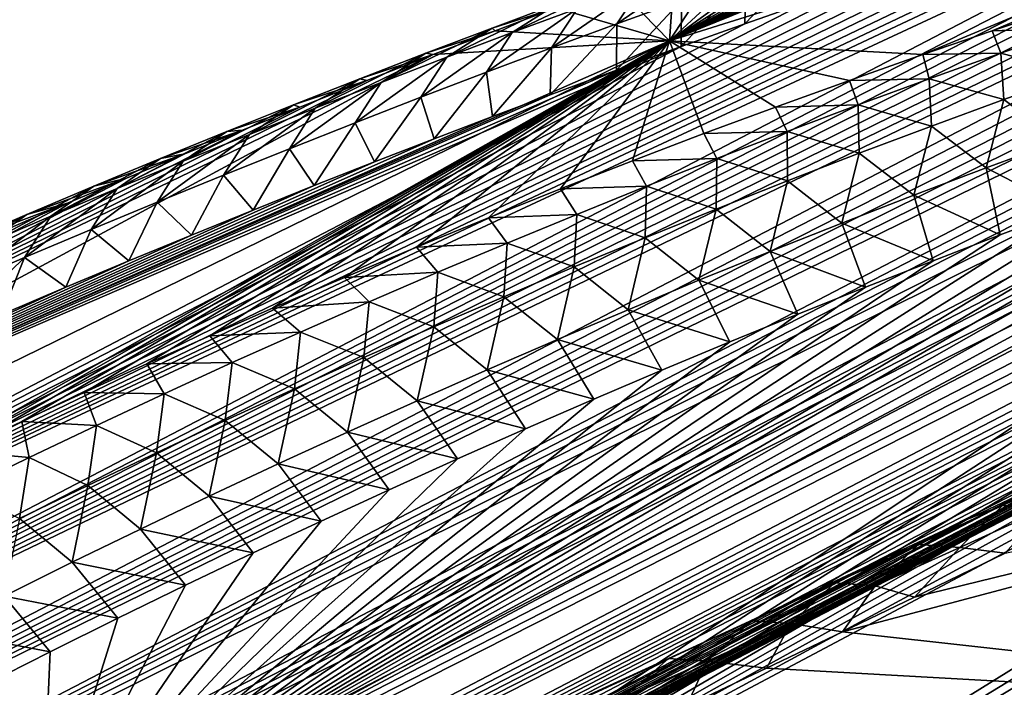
# Model space of a CAD drawing. Header units: metres. Extents: x -80 to 80, y -455 to 95.
# Tile 497 of 656: x -64.88 to -58.6, y -8.68 to -4.42. Entities that reach past the tile are written whole.
import ezdxf

# ---------------------------------------------------------------- set-up
doc = ezdxf.new("R2010")
doc.units = ezdxf.units.M
doc.layers.add('solid_501010_K', color=7, linetype='CONTINUOUS')

msp = doc.modelspace()

# ---------------------------------------------------------------- linework, layer by layer
at = {"layer": 'solid_501010_K'}
for points in [[(-72.788658, -13.488906, 62.288467), (-51.271744, -2.246238, 42.376659), (-51.091549, -2.250919, 41.968937)], [(-72.788658, -13.488906, 62.288467), (-72.254395, -12.689838, 62.947994), (-51.271744, -2.246238, 42.376659)], [(-72.788658, -13.488906, 62.288467), (-51.091549, -2.250919, 41.968937), (-50.938202, -2.262589, 41.593704)], [(-72.254395, -12.689838, 62.947994), (-51.481564, -2.24958, 42.819214), (-51.271744, -2.246238, 42.376659)], [(-72.254395, -12.689838, 62.947994), (-51.725082, -2.262668, 43.300018), (-51.481564, -2.24958, 42.819214)], [(-62.556534, -13.489044, 72.8489), (-41.985863, -2.246197, 51.975693), (-42.434925, -2.249781, 52.171856)], [(-62.556534, -13.489044, 72.8489), (-41.572533, -2.250707, 51.808113), (-41.985863, -2.246197, 51.975693)], [(-62.556534, -13.489044, 72.8489), (-42.434925, -2.249781, 52.171856), (-42.923153, -2.263052, 52.400364)], [(-62.556534, -13.489044, 72.8489), (-61.856815, -14.207832, 73.402916), (-41.572533, -2.250707, 51.808113)], [(-61.856815, -14.207832, 73.402916), (-41.192455, -2.262185, 51.666283), (-41.572533, -2.250707, 51.808113)], [(-55.612007, -2.47731, 51.291233), (-60.732265, -4.550218, 60.844025), (-53.406597, -2.255639, 53.74612)], [(-59.114235, -4.637321, 62.402584), (-53.406597, -2.255639, 53.74612), (-60.732265, -4.550218, 60.844025)], [(-59.114235, -4.637321, 62.402584), (-58.672382, -4.485878, 62.021938), (-53.406597, -2.255639, 53.74612)], [(-58.672382, -4.485878, 62.021938), (-58.233475, -4.339345, 61.647247), (-53.406597, -2.255639, 53.74612)], [(-72.788658, -13.488906, 62.288467), (-50.938202, -2.262589, 41.593704), (-50.809193, -2.280315, 41.24892)], [(-72.788658, -13.488906, 62.288467), (-50.809193, -2.280315, 41.24892), (-50.701794, -2.302988, 40.932449)], [(-72.788658, -13.488906, 62.288467), (-50.701794, -2.302988, 40.932449), (-50.541828, -2.359798, 40.374771)], [(-72.254395, -12.689838, 62.947994), (-51.907864, -2.277505, 43.643208), (-51.725082, -2.262668, 43.300018)], [(-72.254395, -12.689838, 62.947994), (-52.108059, -2.297637, 44.005383), (-51.907864, -2.277505, 43.643208)], [(-72.254395, -12.689838, 62.947994), (-52.327328, -2.323832, 44.387897), (-52.108059, -2.297637, 44.005383)], [(-72.254395, -12.689838, 62.947994), (-71.717712, -11.809458, 63.546799), (-52.327328, -2.323832, 44.387897)], [(-71.717712, -11.809458, 63.546799), (-52.566769, -2.356551, 44.79163), (-52.327328, -2.323832, 44.387897)], [(-63.198925, -12.689925, 72.294037), (-43.45348, -2.287481, 52.664658), (-44.028866, -2.324558, 52.968231)], [(-63.198925, -12.689925, 72.294037), (-62.556534, -13.489044, 72.8489), (-43.45348, -2.287481, 52.664658)], [(-62.556534, -13.489044, 72.8489), (-42.923153, -2.263052, 52.400364), (-43.45348, -2.287481, 52.664658)], [(-61.856815, -14.207832, 73.402916), (-40.843452, -2.279692, 51.547741), (-41.192455, -2.262185, 51.666283)], [(-61.856815, -14.207832, 73.402916), (-40.523201, -2.302262, 51.449947), (-40.843452, -2.279692, 51.547741)], [(-61.856815, -14.207832, 73.402916), (-39.959076, -2.358835, 51.306583), (-40.523201, -2.302262, 51.449947)], [(-73.320244, -14.207638, 61.571693), (-50.541828, -2.359798, 40.374771), (-50.441467, -2.427922, 39.902969)], [(-73.320244, -14.207638, 61.571693), (-72.788658, -13.488906, 62.288467), (-50.541828, -2.359798, 40.374771)], [(-71.717712, -11.809458, 63.546799), (-52.827896, -2.396497, 45.217758), (-52.566769, -2.356551, 44.79163)], [(-63.198925, -12.689925, 72.294037), (-44.028866, -2.324558, 52.968231), (-44.43959, -2.357377, 53.194801)], [(-63.198925, -12.689925, 72.294037), (-44.43959, -2.357377, 53.194801), (-44.87331, -2.397403, 53.442272)], [(-61.856815, -14.207832, 73.402916), (-39.48307, -2.42689, 51.220482), (-39.959076, -2.358835, 51.306583)], [(-73.320244, -14.207638, 61.571693), (-50.441467, -2.427922, 39.902969), (-50.386848, -2.503701, 39.500362)], [(-71.717712, -11.809458, 63.546799), (-53.112427, -2.444476, 45.667686), (-52.827896, -2.396497, 45.217758)], [(-71.717712, -11.809458, 63.546799), (-53.421631, -2.501079, 46.142357), (-53.112427, -2.444476, 45.667686)], [(-63.198925, -12.689925, 72.294037), (-44.87331, -2.397403, 53.442272), (-45.331451, -2.445428, 53.712288)], [(-63.198925, -12.689925, 72.294037), (-45.331451, -2.445428, 53.712288), (-45.814999, -2.50205, 54.0061)], [(-61.856815, -14.207832, 73.402916), (-61.102448, -14.846929, 73.955666), (-39.48307, -2.42689, 51.220482)], [(-61.102448, -14.846929, 73.955666), (-39.077335, -2.502664, 51.177929), (-39.48307, -2.42689, 51.220482)], [(-73.320244, -14.207638, 61.571693), (-50.386848, -2.503701, 39.500362), (-50.367981, -2.585057, 39.153156)], [(-71.717712, -11.809458, 63.546799), (-53.757942, -2.567535, 46.643753), (-53.421631, -2.501079, 46.142357)], [(-63.198925, -12.689925, 72.294037), (-45.814999, -2.50205, 54.0061), (-46.326004, -2.568498, 54.326069)], [(-61.102448, -14.846929, 73.955666), (-38.729176, -2.583993, 51.169731), (-39.077335, -2.502664, 51.177929)], [(-55.612007, -2.47731, 51.291233), (-55.86034, -2.541519, 51.621651), (-60.732265, -4.550218, 60.844025)], [(-71.717712, -11.809458, 63.546799), (-54.122391, -2.644323, 47.172581), (-53.757942, -2.567535, 46.643753)], [(-63.780525, -11.809499, 71.738686), (-46.326004, -2.568498, 54.326069), (-46.8652, -2.645247, 54.673195)], [(-63.780525, -11.809499, 71.738686), (-63.198925, -12.689925, 72.294037), (-46.326004, -2.568498, 54.326069)], [(-55.86034, -2.541519, 51.621651), (-56.173096, -2.624582, 52.031967), (-60.732265, -4.550218, 60.844025)], [(-73.848869, -14.846715, 60.80032), (-50.367981, -2.585057, 39.153156), (-50.37772, -2.670601, 38.851151)], [(-73.848869, -14.846715, 60.80032), (-73.320244, -14.207638, 61.571693), (-50.367981, -2.585057, 39.153156)], [(-61.102448, -14.846929, 73.955666), (-38.426712, -2.669578, 51.188686), (-38.729176, -2.583993, 51.169731)], [(-56.173096, -2.624582, 52.031967), (-56.496895, -2.713078, 52.450985), (-60.732265, -4.550218, 60.844025)], [(-73.848869, -14.846715, 60.80032), (-50.37772, -2.670601, 38.851151), (-50.411026, -2.7598, 38.585491)], [(-71.717712, -11.809458, 63.546799), (-71.178802, -10.846523, 64.080597), (-54.122391, -2.644323, 47.172581)], [(-71.178802, -10.846523, 64.080597), (-54.41658, -2.70998, 47.589161), (-54.122391, -2.644323, 47.172581)], [(-63.780525, -11.809499, 71.738686), (-46.8652, -2.645247, 54.673195), (-47.290131, -2.710849, 54.953678)], [(-61.102448, -14.846929, 73.955666), (-60.295376, -15.406535, 74.506691), (-38.426712, -2.669578, 51.188686)], [(-60.295376, -15.406535, 74.506691), (-38.161972, -2.758654, 51.230053), (-38.426712, -2.669578, 51.188686)], [(-73.848869, -14.846715, 60.80032), (-50.411026, -2.7598, 38.585491), (-50.46447, -2.852373, 38.349815)], [(-71.178802, -10.846523, 64.080597), (-54.727993, -2.782128, 48.022247), (-54.41658, -2.70998, 47.589161)], [(-63.780525, -11.809499, 71.738686), (-47.290131, -2.710849, 54.953678), (-47.732037, -2.782923, 55.250805)], [(-56.496895, -2.713078, 52.450985), (-56.831608, -2.807137, 52.878468), (-60.732265, -4.550218, 60.844025)], [(-60.295376, -15.406535, 74.506691), (-37.927631, -2.851346, 51.290871), (-38.161972, -2.758654, 51.230053)], [(-71.178802, -10.846523, 64.080597), (-55.05933, -2.862352, 48.473927), (-54.727993, -2.782128, 48.022247)], [(-63.780525, -11.809499, 71.738686), (-47.732037, -2.782923, 55.250805), (-48.193047, -2.863034, 55.56715)], [(-56.831608, -2.807137, 52.878468), (-57.177242, -2.906912, 53.313896), (-60.732265, -4.550218, 60.844025)], [(-73.848869, -14.846715, 60.80032), (-50.46447, -2.852373, 38.349815), (-50.536266, -2.948812, 38.138531)], [(-71.178802, -10.846523, 64.080597), (-55.411007, -2.950875, 48.944485), (-55.05933, -2.862352, 48.473927)], [(-63.780525, -11.809499, 71.738686), (-48.193047, -2.863034, 55.56715), (-48.673378, -2.951387, 55.903069)], [(-60.295376, -15.406535, 74.506691), (-37.718143, -2.947813, 51.369133), (-37.927631, -2.851346, 51.290871)], [(-73.848869, -14.846715, 60.80032), (-50.536266, -2.948812, 38.138531), (-50.625694, -3.049859, 37.947224)], [(-71.178802, -10.846523, 64.080597), (-55.70689, -3.027579, 49.334408), (-55.411007, -2.950875, 48.944485)], [(-63.780525, -11.809499, 71.738686), (-48.673378, -2.951387, 55.903069), (-49.071476, -3.027924, 56.185825)], [(-57.177242, -2.906912, 53.313896), (-57.533855, -3.012572, 53.756969), (-60.732265, -4.550218, 60.844025)], [(-60.295376, -15.406535, 74.506691), (-37.529579, -3.048785, 51.464355), (-37.718143, -2.947813, 51.369133)], [(-57.533855, -3.012572, 53.756969), (-57.901546, -3.124338, 54.208138), (-60.732265, -4.550218, 60.844025)], [(-74.374161, -15.406373, 59.976231), (-50.625694, -3.049859, 37.947224), (-50.733067, -3.156534, 37.772659)], [(-74.374161, -15.406373, 59.976231), (-73.848869, -14.846715, 60.80032), (-50.625694, -3.049859, 37.947224)], [(-71.178802, -10.846523, 64.080597), (-56.017792, -3.110763, 49.737976), (-55.70689, -3.027579, 49.334408)], [(-63.780525, -11.809499, 71.738686), (-49.071476, -3.027924, 56.185825), (-49.483711, -3.110932, 56.483162)], [(-60.295376, -15.406535, 74.506691), (-37.358257, -3.155543, 51.577198), (-37.529579, -3.048785, 51.464355)], [(-71.178802, -10.846523, 64.080597), (-56.34473, -3.200952, 50.156109), (-56.017792, -3.110763, 49.737976)], [(-63.780525, -11.809499, 71.738686), (-49.483711, -3.110932, 56.483162), (-49.91111, -3.20095, 56.796124)], [(-57.901546, -3.124338, 54.208138), (-58.279991, -3.242278, 54.666759), (-60.732265, -4.550218, 60.844025)], [(-74.374161, -15.406373, 59.976231), (-50.733067, -3.156534, 37.772659), (-50.860023, -3.270407, 37.612526)], [(-71.178802, -10.846523, 64.080597), (-56.686596, -3.297395, 50.587978), (-56.34473, -3.200952, 50.156109)], [(-64.29705, -10.846544, 71.183174), (-49.91111, -3.20095, 56.796124), (-50.352768, -3.297216, 57.123592)], [(-64.29705, -10.846544, 71.183174), (-63.780525, -11.809499, 71.738686), (-49.91111, -3.20095, 56.796124)], [(-60.295376, -15.406535, 74.506691), (-59.436855, -15.88633, 75.055412), (-37.358257, -3.155543, 51.577198)], [(-59.436855, -15.88633, 75.055412), (-37.201843, -3.269385, 51.708977), (-37.358257, -3.155543, 51.577198)], [(-58.279991, -3.242278, 54.666759), (-58.668823, -3.366432, 55.13205), (-60.732265, -4.550218, 60.844025)], [(-74.374161, -15.406373, 59.976231), (-50.860023, -3.270407, 37.612526), (-51.00914, -3.393392, 37.464939)], [(-71.178802, -10.846523, 64.080597), (-70.637787, -9.799658, 64.54422), (-56.686596, -3.297395, 50.587978)], [(-70.637787, -9.799658, 64.54422), (-57.044495, -3.401097, 51.033974), (-56.686596, -3.297395, 50.587978)], [(-64.29705, -10.846544, 71.183174), (-50.352768, -3.297216, 57.123592), (-50.809074, -3.400733, 57.46664)], [(-59.436855, -15.88633, 75.055412), (-37.059025, -3.392315, 51.862545), (-37.201843, -3.269385, 51.708977)], [(-58.668823, -3.366432, 55.13205), (-59.068199, -3.497014, 55.604065), (-60.732265, -4.550218, 60.844025)], [(-59.436855, -15.88633, 75.055412), (-36.928921, -3.526658, 52.04166), (-37.059025, -3.392315, 51.862545)], [(-74.374161, -15.406373, 59.976231), (-51.00914, -3.393392, 37.464939), (-51.183914, -3.527557, 37.329597)], [(-70.637787, -9.799658, 64.54422), (-57.3559, -3.493886, 51.416805), (-57.044495, -3.401097, 51.033974)], [(-64.29705, -10.846544, 71.183174), (-50.809074, -3.400733, 57.46664), (-51.200905, -3.493356, 57.765293)], [(-70.637787, -9.799658, 64.54422), (-57.679806, -3.592427, 51.81073), (-57.3559, -3.493886, 51.416805)], [(-64.29705, -10.846544, 71.183174), (-51.200905, -3.493356, 57.765293), (-51.604172, -3.591707, 58.076046)], [(-59.068199, -3.497014, 55.604065), (-59.478218, -3.634245, 56.083023), (-60.732265, -4.550218, 60.844025)], [(-74.374161, -15.406373, 59.976231), (-51.183914, -3.527557, 37.329597), (-51.389866, -3.676013, 37.206589)], [(-59.436855, -15.88633, 75.055412), (-36.812321, -3.674937, 52.251049), (-36.928921, -3.526658, 52.04166)], [(-70.637787, -9.799658, 64.54422), (-58.015648, -3.69646, 52.215168), (-57.679806, -3.592427, 51.81073)], [(-64.29705, -10.846544, 71.183174), (-51.604172, -3.591707, 58.076046), (-52.018307, -3.695534, 58.398376)], [(-59.478218, -3.634245, 56.083023), (-59.898098, -3.778033, 56.567863), (-60.732265, -4.550218, 60.844025)], [(-74.895554, -15.886241, 59.100731), (-51.389866, -3.676013, 37.206589), (-51.633183, -3.841835, 37.097424)], [(-74.895554, -15.886241, 59.100731), (-74.374161, -15.406373, 59.976231), (-51.389866, -3.676013, 37.206589)], [(-70.637787, -9.799658, 64.54422), (-58.362568, -3.80615, 52.628536), (-58.015648, -3.69646, 52.215168)], [(-64.29705, -10.846544, 71.183174), (-52.018307, -3.695534, 58.398376), (-52.441765, -3.805021, 58.731518)], [(-59.436855, -15.88633, 75.055412), (-36.710827, -3.84071, 52.497551), (-36.812321, -3.674937, 52.251049)], [(-70.637787, -9.799658, 64.54422), (-58.719688, -3.921675, 53.049267), (-58.362568, -3.80615, 52.628536)], [(-64.29705, -10.846544, 71.183174), (-52.441765, -3.805021, 58.731518), (-52.873009, -3.920365, 59.074696)], [(-59.898098, -3.778033, 56.567863), (-60.327141, -3.928286, 57.05759), (-60.732265, -4.550218, 60.844025)], [(-74.895554, -15.886241, 59.100731), (-51.633183, -3.841835, 37.097424), (-51.9226, -4.029248, 37.004944)], [(-59.436855, -15.88633, 75.055412), (-58.527695, -16.285311, 75.601021), (-36.710827, -3.84071, 52.497551)], [(-70.637787, -9.799658, 64.54422), (-59.087292, -4.04314, 53.477753), (-58.719688, -3.921675, 53.049267)], [(-64.29705, -10.846544, 71.183174), (-52.873009, -3.920365, 59.074696), (-53.312443, -4.041667, 59.428192)], [(-60.327141, -3.928286, 57.05759), (-60.696869, -4.060417, 57.47522), (-60.732265, -4.550218, 60.844025)], [(-59.831738, -4.004077, 54.799797), (-59.854218, -4.303582, 54.359001), (-60.25108, -4.442437, 54.808228)], [(-59.831738, -4.004077, 54.799797), (-60.25108, -4.442437, 54.808228), (-60.242317, -4.146572, 55.259735)], [(-74.895554, -15.886241, 59.100731), (-51.9226, -4.029248, 37.004944), (-52.269024, -4.243261, 36.933708)], [(-70.637787, -9.799658, 64.54422), (-59.465878, -4.170465, 53.914921), (-59.087292, -4.04314, 53.477753)], [(-64.29705, -10.846544, 71.183174), (-53.312443, -4.041667, 59.428192), (-53.760967, -4.168834, 59.792427)], [(-60.696869, -4.060417, 57.47522), (-61.073399, -4.197469, 57.896603), (-60.732265, -4.550218, 60.844025)], [(-61.068203, -4.44189, 56.172256), (-60.903946, -4.19156, 56.559975), (-60.490032, -4.043936, 56.107468)], [(-60.654507, -4.292527, 55.717201), (-61.068203, -4.44189, 56.172256), (-60.490032, -4.043936, 56.107468)], [(-70.637787, -9.799658, 64.54422), (-59.854218, -4.303582, 54.359001), (-59.465878, -4.170465, 53.914921)], [(-64.29705, -10.846544, 71.183174), (-53.760967, -4.168834, 59.792427), (-54.216816, -4.30182, 60.166283)], [(-61.024242, -4.159198, 57.337414), (-61.319153, -4.34258, 57.010128), (-61.73558, -4.496956, 57.45797)], [(-61.024242, -4.159198, 57.337414), (-61.73558, -4.496956, 57.45797), (-61.443558, -4.312368, 57.787174)], [(-61.483318, -4.594622, 56.624947), (-61.319153, -4.34258, 57.010128), (-60.903946, -4.19156, 56.559975)], [(-61.068203, -4.44189, 56.172256), (-61.483318, -4.594622, 56.624947), (-60.903946, -4.19156, 56.559975)], [(-61.073399, -4.197469, 57.896603), (-61.45615, -4.339331, 58.321075), (-60.732265, -4.550218, 60.844025)], [(-60.242317, -4.146572, 55.259735), (-60.25108, -4.442437, 54.808228), (-60.656033, -4.587019, 55.262062)], [(-60.242317, -4.146572, 55.259735), (-60.656033, -4.587019, 55.262062), (-60.654507, -4.292527, 55.717201)], [(-75.412239, -16.285275, 58.174713), (-52.269024, -4.243261, 36.933708), (-52.686398, -4.490101, 36.890156)], [(-75.412239, -16.285275, 58.174713), (-74.895554, -15.886241, 59.100731), (-52.269024, -4.243261, 36.933708)], [(-70.637787, -9.799658, 64.54422), (-60.25108, -4.442437, 54.808228), (-59.854218, -4.303582, 54.359001)], [(-64.29705, -10.846544, 71.183174), (-54.216816, -4.30182, 60.166283), (-54.678226, -4.44059, 60.548615)], [(-61.443558, -4.312368, 57.787174), (-61.73558, -4.496956, 57.45797), (-62.153145, -4.65465, 57.903549)], [(-61.443558, -4.312368, 57.787174), (-62.153145, -4.65465, 57.903549), (-61.863949, -4.468955, 58.234631)], [(-61.443558, -4.312368, 57.787174), (-61.863949, -4.468955, 58.234631), (-61.45615, -4.339331, 58.321075)], [(-60.654507, -4.292527, 55.717201), (-60.656033, -4.587019, 55.262062), (-61.07, -4.737402, 55.721912)], [(-60.654507, -4.292527, 55.717201), (-61.07, -4.737402, 55.721912), (-61.068203, -4.44189, 56.172256)], [(-61.89978, -4.750684, 57.075321), (-61.73558, -4.496956, 57.45797), (-61.319153, -4.34258, 57.010128)], [(-61.483318, -4.594622, 56.624947), (-61.89978, -4.750684, 57.075321), (-61.319153, -4.34258, 57.010128)], [(-61.863949, -4.468955, 58.234631), (-61.844543, -4.485875, 58.747967), (-61.45615, -4.339331, 58.321075)], [(-61.45615, -4.339331, 58.321075), (-61.844543, -4.485875, 58.747967), (-60.732265, -4.550218, 60.844025)], [(-58.160061, -4.468763, 62.057064), (-58.233475, -4.339345, 61.647247), (-58.672382, -4.485878, 62.021938)], [(-70.637787, -9.799658, 64.54422), (-60.656033, -4.587019, 55.262062), (-60.25108, -4.442437, 54.808228)], [(-64.74337, -9.799673, 70.627785), (-54.678226, -4.44059, 60.548615), (-55.144703, -4.585155, 60.939064)], [(-64.74337, -9.799673, 70.627785), (-64.29705, -10.846544, 71.183174), (-54.678226, -4.44059, 60.548615)], [(-61.068203, -4.44189, 56.172256), (-61.07, -4.737402, 55.721912), (-61.492306, -4.89361, 56.186821)], [(-61.068203, -4.44189, 56.172256), (-61.492306, -4.89361, 56.186821), (-61.483318, -4.594622, 56.624947)], [(-75.412239, -16.285275, 58.174713), (-52.686398, -4.490101, 36.890156), (-53.192955, -4.777679, 36.884304)], [(-61.863949, -4.468955, 58.234631), (-62.153145, -4.65465, 57.903549), (-62.571781, -4.815624, 58.34692)], [(-61.863949, -4.468955, 58.234631), (-62.571781, -4.815624, 58.34692), (-62.285339, -4.628917, 58.679832)], [(-62.317505, -4.910038, 57.523418), (-62.153145, -4.65465, 57.903549), (-61.73558, -4.496956, 57.45797)], [(-61.89978, -4.750684, 57.075321), (-62.317505, -4.910038, 57.523418), (-61.73558, -4.496956, 57.45797)], [(-61.863949, -4.468955, 58.234631), (-62.285339, -4.628917, 58.679832), (-61.844543, -4.485875, 58.747967)], [(-62.285339, -4.628917, 58.679832), (-62.238979, -4.637329, 59.177612), (-61.844543, -4.485875, 58.747967)], [(-61.844543, -4.485875, 58.747967), (-62.238979, -4.637329, 59.177612), (-60.732265, -4.550218, 60.844025)], [(-58.618378, -4.628717, 62.46418), (-58.672382, -4.485878, 62.021938), (-59.114235, -4.637321, 62.402584)], [(-58.618378, -4.628717, 62.46418), (-58.160061, -4.468763, 62.057064), (-58.672382, -4.485878, 62.021938)], [(-58.13348, -4.757926, 62.617737), (-58.160061, -4.468763, 62.057064), (-58.618378, -4.628717, 62.46418)], [(-60.732265, -4.550218, 60.844025), (-62.238979, -4.637329, 59.177612), (-67.873421, -7.678542, 67.763153)], [(-67.164352, -7.697468, 68.483696), (-60.732265, -4.550218, 60.844025), (-67.873421, -7.678542, 67.763153)], [(-67.164352, -7.697468, 68.483696), (-66.051353, -7.556009, 68.804916), (-60.732265, -4.550218, 60.844025)], [(-66.051353, -7.556009, 68.804916), (-65.656647, -7.360979, 68.419075), (-60.732265, -4.550218, 60.844025)], [(-65.656647, -7.360979, 68.419075), (-65.260803, -7.169137, 68.034859), (-60.732265, -4.550218, 60.844025)], [(-65.260803, -7.169137, 68.034859), (-64.863846, -6.980469, 67.652275), (-60.732265, -4.550218, 60.844025)], [(-64.863846, -6.980469, 67.652275), (-64.46579, -6.794958, 67.271324), (-60.732265, -4.550218, 60.844025)], [(-64.74337, -9.799673, 70.627785), (-55.144703, -4.585155, 60.939064), (-55.617687, -4.735581, 61.338505)], [(-64.46579, -6.794958, 67.271324), (-64.066238, -6.612398, 66.891609), (-60.732265, -4.550218, 60.844025)], [(-64.066238, -6.612398, 66.891609), (-63.665367, -6.432854, 66.51326), (-60.732265, -4.550218, 60.844025)], [(-63.665367, -6.432854, 66.51326), (-63.263733, -6.256566, 66.136848), (-60.732265, -4.550218, 60.844025)], [(-63.263733, -6.256566, 66.136848), (-62.804527, -6.05937, 65.709724), (-60.732265, -4.550218, 60.844025)], [(-62.804527, -6.05937, 65.709724), (-62.34565, -5.866916, 65.286377), (-60.732265, -4.550218, 60.844025)], [(-62.34565, -5.866916, 65.286377), (-61.886169, -5.678729, 64.865837), (-60.732265, -4.550218, 60.844025)], [(-61.886169, -5.678729, 64.865837), (-61.426693, -5.495022, 64.448677), (-60.732265, -4.550218, 60.844025)], [(-61.426693, -5.495022, 64.448677), (-60.968159, -5.316134, 64.035835), (-60.732265, -4.550218, 60.844025)], [(-60.968159, -5.316134, 64.035835), (-60.511452, -5.142349, 63.628181), (-60.732265, -4.550218, 60.844025)], [(-59.583782, -4.8026, 62.81081), (-59.114235, -4.637321, 62.402584), (-60.732265, -4.550218, 60.844025)], [(-60.055759, -4.973257, 63.224899), (-59.583782, -4.8026, 62.81081), (-60.732265, -4.550218, 60.844025)], [(-60.511452, -5.142349, 63.628181), (-60.055759, -4.973257, 63.224899), (-60.732265, -4.550218, 60.844025)], [(-70.637787, -9.799658, 64.54422), (-70.094681, -8.667337, 64.931633), (-60.656033, -4.587019, 55.262062)], [(-70.094681, -8.667337, 64.931633), (-61.07, -4.737402, 55.721912), (-60.656033, -4.587019, 55.262062)], [(-62.238979, -4.637329, 59.177612), (-68.571213, -7.697468, 67.031693), (-67.873421, -7.678542, 67.763153)], [(-62.238979, -4.637329, 59.177612), (-62.661697, -4.802557, 59.633896), (-68.571213, -7.697468, 67.031693)], [(-62.285339, -4.628917, 58.679832), (-62.571781, -4.815624, 58.34692), (-62.991425, -4.979848, 58.788109)], [(-62.285339, -4.628917, 58.679832), (-62.991425, -4.979848, 58.788109), (-62.707676, -4.792226, 59.122818)], [(-62.285339, -4.628917, 58.679832), (-62.707676, -4.792226, 59.122818), (-62.238979, -4.637329, 59.177612)], [(-62.707676, -4.792226, 59.122818), (-62.661697, -4.802557, 59.633896), (-62.238979, -4.637329, 59.177612)], [(-61.483318, -4.594622, 56.624947), (-61.860359, -5.032159, 56.588539), (-61.89978, -4.750684, 57.075321)], [(-61.483318, -4.594622, 56.624947), (-61.492306, -4.89361, 56.186821), (-61.860359, -5.032159, 56.588539)], [(-59.074505, -4.792021, 62.872311), (-59.114235, -4.637321, 62.402584), (-59.583782, -4.8026, 62.81081)], [(-59.074505, -4.792021, 62.872311), (-58.618378, -4.628717, 62.46418), (-59.114235, -4.637321, 62.402584)], [(-58.597931, -4.924424, 63.031311), (-58.618378, -4.628717, 62.46418), (-59.074505, -4.792021, 62.872311)], [(-58.597931, -4.924424, 63.031311), (-58.13348, -4.757926, 62.617737), (-58.618378, -4.628717, 62.46418)], [(-62.736412, -5.072647, 57.969288), (-62.571781, -4.815624, 58.34692), (-62.153145, -4.65465, 57.903549)], [(-62.317505, -4.910038, 57.523418), (-62.736412, -5.072647, 57.969288), (-62.153145, -4.65465, 57.903549)], [(-70.094681, -8.667337, 64.931633), (-61.492306, -4.89361, 56.186821), (-61.07, -4.737402, 55.721912)], [(-64.74337, -9.799673, 70.627785), (-55.617687, -4.735581, 61.338505), (-56.096085, -4.891864, 61.746208)], [(-61.89978, -4.750684, 57.075321), (-62.233646, -5.175039, 56.992714), (-62.317505, -4.910038, 57.523418)], [(-61.89978, -4.750684, 57.075321), (-61.860359, -5.032159, 56.588539), (-62.233646, -5.175039, 56.992714)], [(-58.247982, -5.189903, 63.22641), (-58.13348, -4.757926, 62.617737), (-58.597931, -4.924424, 63.031311)], [(-75.412239, -16.285275, 58.174713), (-53.192955, -4.777679, 36.884304), (-53.485554, -4.939123, 36.899254)], [(-62.661697, -4.802557, 59.633896), (-63.090355, -4.973162, 60.092434), (-68.571213, -7.697468, 67.031693)], [(-62.707676, -4.792226, 59.122818), (-62.991425, -4.979848, 58.788109), (-63.412018, -5.147298, 59.227154)], [(-62.707676, -4.792226, 59.122818), (-63.412018, -5.147298, 59.227154), (-63.130898, -4.958856, 59.563622)], [(-63.156437, -5.23848, 58.41296), (-62.991425, -4.979848, 58.788109), (-62.571781, -4.815624, 58.34692)], [(-62.736412, -5.072647, 57.969288), (-63.156437, -5.23848, 58.41296), (-62.571781, -4.815624, 58.34692)], [(-62.707676, -4.792226, 59.122818), (-63.130898, -4.958856, 59.563622), (-62.661697, -4.802557, 59.633896)], [(-63.130898, -4.958856, 59.563622), (-63.090355, -4.973162, 60.092434), (-62.661697, -4.802557, 59.633896)], [(-59.528481, -4.958644, 63.281399), (-59.583782, -4.8026, 62.81081), (-60.055759, -4.973257, 63.224899)], [(-59.528481, -4.958644, 63.281399), (-59.074505, -4.792021, 62.872311), (-59.583782, -4.8026, 62.81081)], [(-59.060165, -5.094292, 63.445969), (-59.074505, -4.792021, 62.872311), (-59.528481, -4.958644, 63.281399)], [(-59.060165, -5.094292, 63.445969), (-58.597931, -4.924424, 63.031311), (-59.074505, -4.792021, 62.872311)], [(-70.094681, -8.667337, 64.931633), (-61.860359, -5.032159, 56.588539), (-61.492306, -4.89361, 56.186821)], [(-64.74337, -9.799673, 70.627785), (-56.096085, -4.891864, 61.746208), (-56.509552, -5.030477, 62.101635)], [(-75.412239, -16.285275, 58.174713), (-53.485554, -4.939123, 36.899254), (-53.808136, -5.113852, 36.928886)], [(-63.130898, -4.958856, 59.563622), (-63.412018, -5.147298, 59.227154), (-63.833511, -5.317946, 59.664082)], [(-63.130898, -4.958856, 59.563622), (-63.833511, -5.317946, 59.664082), (-63.554955, -5.128778, 60.002277)], [(-63.130898, -4.958856, 59.563622), (-63.554955, -5.128778, 60.002277), (-63.090355, -4.973162, 60.092434)], [(-62.317505, -4.910038, 57.523418), (-62.612949, -5.322374, 57.400436), (-62.736412, -5.072647, 57.969288)], [(-62.317505, -4.910038, 57.523418), (-62.233646, -5.175039, 56.992714), (-62.612949, -5.322374, 57.400436)], [(-59.980339, -5.128561, 63.691387), (-59.528481, -4.958644, 63.281399), (-60.055759, -4.973257, 63.224899)], [(-59.520214, -5.267502, 63.861649), (-59.528481, -4.958644, 63.281399), (-59.980339, -5.128561, 63.691387)], [(-59.520214, -5.267502, 63.861649), (-59.060165, -5.094292, 63.445969), (-59.528481, -4.958644, 63.281399)], [(-58.711365, -5.361061, 63.640354), (-58.597931, -4.924424, 63.031311), (-59.060165, -5.094292, 63.445969)], [(-58.711365, -5.361061, 63.640354), (-58.247982, -5.189903, 63.22641), (-58.597931, -4.924424, 63.031311)], [(-63.090355, -4.973162, 60.092434), (-63.455425, -5.120872, 60.479801), (-68.571213, -7.697468, 67.031693)], [(-63.577518, -5.407512, 58.854465), (-63.412018, -5.147298, 59.227154), (-62.991425, -4.979848, 58.788109)], [(-63.156437, -5.23848, 58.41296), (-63.577518, -5.407512, 58.854465), (-62.991425, -4.979848, 58.788109)], [(-63.554955, -5.128778, 60.002277), (-63.455425, -5.120872, 60.479801), (-63.090355, -4.973162, 60.092434)], [(-59.980339, -5.128561, 63.691387), (-60.055759, -4.973257, 63.224899), (-60.511452, -5.142349, 63.628181)], [(-70.094681, -8.667337, 64.931633), (-62.233646, -5.175039, 56.992714), (-61.860359, -5.032159, 56.588539)], [(-64.74337, -9.799673, 70.627785), (-56.509552, -5.030477, 62.101635), (-56.925564, -5.173404, 62.462162)], [(-62.736412, -5.072647, 57.969288), (-62.997921, -5.474088, 57.811337), (-63.156437, -5.23848, 58.41296)], [(-62.736412, -5.072647, 57.969288), (-62.612949, -5.322374, 57.400436), (-62.997921, -5.474088, 57.811337)], [(-75.412239, -16.285275, 58.174713), (-53.808136, -5.113852, 36.928886), (-54.163403, -5.302892, 36.975513)], [(-63.455425, -5.120872, 60.479801), (-63.82373, -5.272115, 60.867722), (-68.571213, -7.697468, 67.031693)], [(-63.554955, -5.128778, 60.002277), (-63.833511, -5.317946, 59.664082), (-64.255852, -5.491769, 60.098927)], [(-63.554955, -5.128778, 60.002277), (-64.255852, -5.491769, 60.098927), (-63.979794, -5.301966, 60.438824)], [(-63.999599, -5.579717, 59.293827), (-63.833511, -5.317946, 59.664082), (-63.412018, -5.147298, 59.227154)], [(-63.577518, -5.407512, 58.854465), (-63.999599, -5.579717, 59.293827), (-63.412018, -5.147298, 59.227154)], [(-63.979794, -5.301966, 60.438824), (-63.82373, -5.272115, 60.867722), (-63.455425, -5.120872, 60.479801)], [(-63.554955, -5.128778, 60.002277), (-63.979794, -5.301966, 60.438824), (-63.455425, -5.120872, 60.479801)], [(-60.430111, -5.301743, 64.102219), (-60.511452, -5.142349, 63.628181), (-60.968159, -5.316134, 64.035835)], [(-60.430111, -5.301743, 64.102219), (-59.980339, -5.128561, 63.691387), (-60.511452, -5.142349, 63.628181)], [(-59.978115, -5.444026, 64.27829), (-59.980339, -5.128561, 63.691387), (-60.430111, -5.301743, 64.102219)], [(-59.978115, -5.444026, 64.27829), (-59.520214, -5.267502, 63.861649), (-59.980339, -5.128561, 63.691387)], [(-59.172554, -5.535515, 64.05542), (-59.060165, -5.094292, 63.445969), (-59.520214, -5.267502, 63.861649)], [(-59.172554, -5.535515, 64.05542), (-58.711365, -5.361061, 63.640354), (-59.060165, -5.094292, 63.445969)], [(-70.094681, -8.667337, 64.931633), (-62.612949, -5.322374, 57.400436), (-62.233646, -5.175039, 56.992714)], [(-64.74337, -9.799673, 70.627785), (-56.925564, -5.173404, 62.462162), (-57.345276, -5.320777, 62.82856)], [(-58.711365, -5.361061, 63.640354), (-58.193871, -5.628546, 63.577377), (-58.247982, -5.189903, 63.22641)], [(-63.82373, -5.272115, 60.867722), (-64.196159, -5.427291, 61.257011), (-68.571213, -7.697468, 67.031693)], [(-64.405365, -5.478395, 60.873291), (-64.196159, -5.427291, 61.257011), (-63.82373, -5.272115, 60.867722)], [(-63.979794, -5.301966, 60.438824), (-64.405365, -5.478395, 60.873291), (-63.82373, -5.272115, 60.867722)], [(-63.156437, -5.23848, 58.41296), (-63.387867, -5.630064, 58.224567), (-63.577518, -5.407512, 58.854465)], [(-63.156437, -5.23848, 58.41296), (-62.997921, -5.474088, 57.811337), (-63.387867, -5.630064, 58.224567)], [(-59.631584, -5.713237, 64.471542), (-59.520214, -5.267502, 63.861649), (-59.978115, -5.444026, 64.27829)], [(-59.631584, -5.713237, 64.471542), (-59.172554, -5.535515, 64.05542), (-59.520214, -5.267502, 63.861649)], [(-75.923111, -16.60177, 57.198681), (-54.163403, -5.302892, 36.975513), (-54.553822, -5.507129, 37.041267)], [(-75.923111, -16.60177, 57.198681), (-75.412239, -16.285275, 58.174713), (-54.163403, -5.302892, 36.975513)], [(-70.094681, -8.667337, 64.931633), (-62.997921, -5.474088, 57.811337), (-62.612949, -5.322374, 57.400436)], [(-64.74337, -9.799673, 70.627785), (-57.345276, -5.320777, 62.82856), (-57.76833, -5.47253, 63.200516)], [(-63.979794, -5.301966, 60.438824), (-64.255852, -5.491769, 60.098927), (-64.67897, -5.668739, 60.531712)], [(-63.979794, -5.301966, 60.438824), (-64.67897, -5.668739, 60.531712), (-64.405365, -5.478395, 60.873291)], [(-64.422623, -5.755069, 59.731083), (-64.255852, -5.491769, 60.098927), (-63.833511, -5.317946, 59.664082)], [(-63.999599, -5.579717, 59.293827), (-64.422623, -5.755069, 59.731083), (-63.833511, -5.317946, 59.664082)], [(-60.877831, -5.478165, 64.513855), (-60.968159, -5.316134, 64.035835), (-61.426693, -5.495022, 64.448677)], [(-60.877831, -5.478165, 64.513855), (-60.430111, -5.301743, 64.102219), (-60.968159, -5.316134, 64.035835)], [(-60.433895, -5.623837, 64.695831), (-60.430111, -5.301743, 64.102219), (-60.877831, -5.478165, 64.513855)], [(-60.433895, -5.623837, 64.695831), (-59.978115, -5.444026, 64.27829), (-60.430111, -5.301743, 64.102219)], [(-59.172554, -5.535515, 64.05542), (-58.621044, -5.788712, 63.958477), (-58.711365, -5.361061, 63.640354)], [(-58.711365, -5.361061, 63.640354), (-58.621044, -5.788712, 63.958477), (-58.193871, -5.628546, 63.577377)], [(-64.196159, -5.427291, 61.257011), (-64.572197, -5.586254, 61.64719), (-68.571213, -7.697468, 67.031693)], [(-64.831612, -5.658044, 61.305698), (-64.572197, -5.586254, 61.64719), (-64.196159, -5.427291, 61.257011)], [(-64.405365, -5.478395, 60.873291), (-64.831612, -5.658044, 61.305698), (-64.196159, -5.427291, 61.257011)], [(-63.577518, -5.407512, 58.854465), (-63.782097, -5.790182, 58.63929), (-63.999599, -5.579717, 59.293827)], [(-63.577518, -5.407512, 58.854465), (-63.387867, -5.630064, 58.224567), (-63.782097, -5.790182, 58.63929)], [(-60.088478, -5.894199, 64.888664), (-59.978115, -5.444026, 64.27829), (-60.433895, -5.623837, 64.695831)], [(-60.088478, -5.894199, 64.888664), (-59.631584, -5.713237, 64.471542), (-59.978115, -5.444026, 64.27829)], [(-75.923111, -16.60177, 57.198681), (-54.553822, -5.507129, 37.041267), (-54.982098, -5.727551, 37.128563)], [(-70.094681, -8.667337, 64.931633), (-63.387867, -5.630064, 58.224567), (-62.997921, -5.474088, 57.811337)], [(-64.405365, -5.478395, 60.873291), (-64.67897, -5.668739, 60.531712), (-65.102837, -5.848838, 60.962463)], [(-64.405365, -5.478395, 60.873291), (-65.102837, -5.848838, 60.962463), (-64.831612, -5.658044, 61.305698)], [(-64.846527, -5.933544, 60.166248), (-64.67897, -5.668739, 60.531712), (-64.255852, -5.491769, 60.098927)], [(-64.422623, -5.755069, 59.731083), (-64.846527, -5.933544, 60.166248), (-64.255852, -5.491769, 60.098927)], [(-64.74337, -9.799673, 70.627785), (-57.76833, -5.47253, 63.200516), (-58.193871, -5.628546, 63.577377)], [(-61.323509, -5.657808, 64.926231), (-61.426693, -5.495022, 64.448677), (-61.886169, -5.678729, 64.865837)], [(-61.323509, -5.657808, 64.926231), (-60.877831, -5.478165, 64.513855), (-61.426693, -5.495022, 64.448677)], [(-60.887573, -5.806914, 65.114235), (-60.877831, -5.478165, 64.513855), (-61.323509, -5.657808, 64.926231)], [(-60.887573, -5.806914, 65.114235), (-60.433895, -5.623837, 64.695831), (-60.877831, -5.478165, 64.513855)], [(-64.572197, -5.586254, 61.64719), (-64.951195, -5.748781, 62.037643), (-68.571213, -7.697468, 67.031693)], [(-65.258514, -5.840895, 61.736065), (-64.951195, -5.748781, 62.037643), (-64.572197, -5.586254, 61.64719)], [(-64.831612, -5.658044, 61.305698), (-65.258514, -5.840895, 61.736065), (-64.572197, -5.586254, 61.64719)], [(-63.999599, -5.579717, 59.293827), (-64.180229, -5.954403, 59.055054), (-64.422623, -5.755069, 59.731083)], [(-63.999599, -5.579717, 59.293827), (-63.782097, -5.790182, 58.63929), (-64.180229, -5.954403, 59.055054)], [(-59.631584, -5.713237, 64.471542), (-59.049397, -5.952989, 64.34346), (-59.172554, -5.535515, 64.05542)], [(-59.172554, -5.535515, 64.05542), (-59.049397, -5.952989, 64.34346), (-58.621044, -5.788712, 63.958477)], [(-70.094681, -8.667337, 64.931633), (-63.782097, -5.790182, 58.63929), (-63.387867, -5.630064, 58.224567)], [(-64.74337, -9.799673, 70.627785), (-58.193871, -5.628546, 63.577377), (-58.621044, -5.788712, 63.958477)], [(-60.543255, -6.078382, 65.306725), (-60.433895, -5.623837, 64.695831), (-60.887573, -5.806914, 65.114235)], [(-60.543255, -6.078382, 65.306725), (-60.088478, -5.894199, 64.888664), (-60.433895, -5.623837, 64.695831)], [(-64.831612, -5.658044, 61.305698), (-65.102837, -5.848838, 60.962463), (-65.527412, -6.032048, 61.391197)], [(-64.831612, -5.658044, 61.305698), (-65.527412, -6.032048, 61.391197), (-65.258514, -5.840895, 61.736065)], [(-65.271263, -6.115121, 60.599354), (-65.102837, -5.848838, 60.962463), (-64.67897, -5.668739, 60.531712)], [(-64.846527, -5.933544, 60.166248), (-65.271263, -6.115121, 60.599354), (-64.67897, -5.668739, 60.531712)], [(-61.767174, -5.840654, 65.339325), (-61.886169, -5.678729, 64.865837), (-62.34565, -5.866916, 65.286377)], [(-61.767174, -5.840654, 65.339325), (-61.323509, -5.657808, 64.926231), (-61.886169, -5.678729, 64.865837)], [(-61.339165, -5.993238, 65.533447), (-61.323509, -5.657808, 64.926231), (-61.767174, -5.840654, 65.339325)], [(-61.339165, -5.993238, 65.533447), (-60.887573, -5.806914, 65.114235), (-61.323509, -5.657808, 64.926231)], [(-60.088478, -5.894199, 64.888664), (-59.480145, -6.121628, 64.733238), (-59.631584, -5.713237, 64.471542)], [(-59.631584, -5.713237, 64.471542), (-59.480145, -6.121628, 64.733238), (-59.049397, -5.952989, 64.34346)], [(-75.923111, -16.60177, 57.198681), (-54.982098, -5.727551, 37.128563), (-55.45224, -5.965804, 37.240944)], [(-64.422623, -5.755069, 59.731083), (-64.583214, -6.12298, 59.473053), (-64.846527, -5.933544, 60.166248)], [(-64.422623, -5.755069, 59.731083), (-64.180229, -5.954403, 59.055054), (-64.583214, -6.12298, 59.473053)], [(-70.094681, -8.667337, 64.931633), (-64.180229, -5.954403, 59.055054), (-63.782097, -5.790182, 58.63929)], [(-64.74337, -9.799673, 70.627785), (-58.621044, -5.788712, 63.958477), (-59.049397, -5.952989, 64.34346)], [(-62.208832, -6.026685, 65.75309), (-61.767174, -5.840654, 65.339325), (-62.34565, -5.866916, 65.286377)], [(-61.788689, -6.182791, 65.953423), (-61.767174, -5.840654, 65.339325), (-62.208832, -6.026685, 65.75309)], [(-61.788689, -6.182791, 65.953423), (-61.339165, -5.993238, 65.533447), (-61.767174, -5.840654, 65.339325)], [(-60.995934, -6.265766, 65.725685), (-60.887573, -5.806914, 65.114235), (-61.339165, -5.993238, 65.533447)], [(-60.995934, -6.265766, 65.725685), (-60.543255, -6.078382, 65.306725), (-60.887573, -5.806914, 65.114235)], [(-62.208832, -6.026685, 65.75309), (-62.34565, -5.866916, 65.286377), (-62.804527, -6.05937, 65.709724)], [(-60.543255, -6.078382, 65.306725), (-59.912766, -6.294499, 65.127335), (-60.088478, -5.894199, 64.888664)], [(-60.088478, -5.894199, 64.888664), (-59.912766, -6.294499, 65.127335), (-59.480145, -6.121628, 64.733238)], [(-75.923111, -16.60177, 57.198681), (-55.45224, -5.965804, 37.240944), (-55.790585, -6.135184, 37.331295)], [(-70.094681, -8.667337, 64.931633), (-64.583214, -6.12298, 59.473053), (-64.180229, -5.954403, 59.055054)], [(-64.846527, -5.933544, 60.166248), (-64.99057, -6.295783, 59.892776), (-65.401581, -6.472624, 60.313431)], [(-64.846527, -5.933544, 60.166248), (-65.401581, -6.472624, 60.313431), (-65.271263, -6.115121, 60.599354)], [(-64.846527, -5.933544, 60.166248), (-64.583214, -6.12298, 59.473053), (-64.99057, -6.295783, 59.892776)], [(-64.74337, -9.799673, 70.627785), (-59.049397, -5.952989, 64.34346), (-59.480145, -6.121628, 64.733238)], [(-62.648506, -6.215884, 66.167488), (-62.208832, -6.026685, 65.75309), (-62.804527, -6.05937, 65.709724)], [(-62.23616, -6.375554, 66.374123), (-62.208832, -6.026685, 65.75309), (-62.648506, -6.215884, 66.167488)], [(-62.23616, -6.375554, 66.374123), (-61.788689, -6.182791, 65.953423), (-62.208832, -6.026685, 65.75309)], [(-61.446518, -6.456333, 66.1455), (-61.339165, -5.993238, 65.533447), (-61.788689, -6.182791, 65.953423)], [(-61.446518, -6.456333, 66.1455), (-60.995934, -6.265766, 65.725685), (-61.339165, -5.993238, 65.533447)], [(-62.648506, -6.215884, 66.167488), (-62.804527, -6.05937, 65.709724), (-63.263733, -6.256566, 66.136848)], [(-60.995934, -6.265766, 65.725685), (-60.346432, -6.471415, 65.52507), (-60.543255, -6.078382, 65.306725)], [(-60.543255, -6.078382, 65.306725), (-60.346432, -6.471415, 65.52507), (-59.912766, -6.294499, 65.127335)], [(-75.923111, -16.60177, 57.198681), (-55.790585, -6.135184, 37.331295), (-56.149902, -6.313377, 37.434898)], [(-70.094681, -8.667337, 64.931633), (-64.99057, -6.295783, 59.892776), (-64.583214, -6.12298, 59.473053)], [(-64.74337, -9.799673, 70.627785), (-59.480145, -6.121628, 64.733238), (-59.912766, -6.294499, 65.127335)], [(-63.086216, -6.408231, 66.582474), (-62.648506, -6.215884, 66.167488), (-63.263733, -6.256566, 66.136848)], [(-62.681595, -6.571507, 66.795509), (-62.648506, -6.215884, 66.167488), (-63.086216, -6.408231, 66.582474)], [(-62.681595, -6.571507, 66.795509), (-62.23616, -6.375554, 66.374123), (-62.648506, -6.215884, 66.167488)], [(-61.895031, -6.650065, 66.566116), (-61.788689, -6.182791, 65.953423), (-62.23616, -6.375554, 66.374123)], [(-61.895031, -6.650065, 66.566116), (-61.446518, -6.456333, 66.1455), (-61.788689, -6.182791, 65.953423)], [(-63.086216, -6.408231, 66.582474), (-63.263733, -6.256566, 66.136848), (-63.665367, -6.432854, 66.51326)], [(-61.446518, -6.456333, 66.1455), (-60.780334, -6.652189, 65.925758), (-60.995934, -6.265766, 65.725685)], [(-60.995934, -6.265766, 65.725685), (-60.780334, -6.652189, 65.925758), (-60.346432, -6.471415, 65.52507)], [(-76.426712, -16.833345, 56.172848), (-56.149902, -6.313377, 37.434898), (-56.531754, -6.501058, 37.55328)], [(-76.426712, -16.833345, 56.172848), (-75.923111, -16.60177, 57.198681), (-56.149902, -6.313377, 37.434898)], [(-64.74337, -9.799673, 70.627785), (-59.912766, -6.294499, 65.127335), (-60.346432, -6.471415, 65.52507)], [(-62.34148, -6.846942, 66.987503), (-62.23616, -6.375554, 66.374123), (-62.681595, -6.571507, 66.795509)], [(-62.34148, -6.846942, 66.987503), (-61.895031, -6.650065, 66.566116), (-62.23616, -6.375554, 66.374123)], [(-63.521965, -6.603713, 66.998024), (-63.665367, -6.432854, 66.51326), (-64.066238, -6.612398, 66.891609)], [(-63.521965, -6.603713, 66.998024), (-63.086216, -6.408231, 66.582474), (-63.665367, -6.432854, 66.51326)], [(-63.125, -6.770636, 67.217529), (-63.086216, -6.408231, 66.582474), (-63.521965, -6.603713, 66.998024)], [(-63.125, -6.770636, 67.217529), (-62.681595, -6.571507, 66.795509), (-63.086216, -6.408231, 66.582474)], [(-61.895031, -6.650065, 66.566116), (-61.214256, -6.836801, 66.329201), (-61.446518, -6.456333, 66.1455)], [(-61.446518, -6.456333, 66.1455), (-61.214256, -6.836801, 66.329201), (-60.780334, -6.652189, 65.925758)], [(-76.426712, -16.833345, 56.172848), (-56.531754, -6.501058, 37.55328), (-56.937183, -6.698624, 37.68742)], [(-64.74337, -9.799673, 70.627785), (-60.346432, -6.471415, 65.52507), (-60.780334, -6.652189, 65.925758)], [(-62.785881, -7.046949, 67.409599), (-62.681595, -6.571507, 66.795509), (-63.125, -6.770636, 67.217529)], [(-62.785881, -7.046949, 67.409599), (-62.34148, -6.846942, 66.987503), (-62.681595, -6.571507, 66.795509)], [(-64.74337, -9.799673, 70.627785), (-60.780334, -6.652189, 65.925758), (-61.214256, -6.836801, 66.329201)], [(-63.955761, -6.80232, 67.414101), (-64.066238, -6.612398, 66.891609), (-64.46579, -6.794958, 67.271324)], [(-63.955761, -6.80232, 67.414101), (-63.521965, -6.603713, 66.998024), (-64.066238, -6.612398, 66.891609)], [(-63.566383, -6.972929, 67.640167), (-63.521965, -6.603713, 66.998024), (-63.955761, -6.80232, 67.414101)], [(-63.566383, -6.972929, 67.640167), (-63.125, -6.770636, 67.217529), (-63.521965, -6.603713, 66.998024)], [(-62.34148, -6.846942, 66.987503), (-61.649235, -7.02554, 66.736244), (-61.895031, -6.650065, 66.566116)], [(-61.895031, -6.650065, 66.566116), (-61.649235, -7.02554, 66.736244), (-61.214256, -6.836801, 66.329201)], [(-76.426712, -16.833345, 56.172848), (-56.937183, -6.698624, 37.68742), (-57.367584, -6.906664, 37.838703)], [(-63.228226, -7.250075, 67.83239), (-63.125, -6.770636, 67.217529), (-63.566383, -6.972929, 67.640167)], [(-63.228226, -7.250075, 67.83239), (-62.785881, -7.046949, 67.409599), (-63.125, -6.770636, 67.217529)], [(-64.387611, -7.00404, 67.830696), (-64.46579, -6.794958, 67.271324), (-64.863846, -6.980469, 67.652275)], [(-64.74337, -9.799673, 70.627785), (-61.214256, -6.836801, 66.329201), (-61.649235, -7.02554, 66.736244)], [(-64.387611, -7.00404, 67.830696), (-63.955761, -6.80232, 67.414101), (-64.46579, -6.794958, 67.271324)], [(-64.005745, -7.178375, 68.063393), (-63.955761, -6.80232, 67.414101), (-64.387611, -7.00404, 67.830696)], [(-64.005745, -7.178375, 68.063393), (-63.566383, -6.972929, 67.640167), (-63.955761, -6.80232, 67.414101)], [(-62.785881, -7.046949, 67.409599), (-62.084679, -7.218219, 67.146332), (-62.34148, -6.846942, 66.987503)], [(-62.34148, -6.846942, 66.987503), (-62.084679, -7.218219, 67.146332), (-61.649235, -7.02554, 66.736244)], [(-76.426712, -16.833345, 56.172848), (-57.367584, -6.906664, 37.838703), (-57.824581, -7.125877, 38.008698)], [(-63.668522, -7.456308, 68.255844), (-63.566383, -6.972929, 67.640167), (-64.005745, -7.178375, 68.063393)], [(-63.668522, -7.456308, 68.255844), (-63.228226, -7.250075, 67.83239), (-63.566383, -6.972929, 67.640167)], [(-59.628201, -8.321501, 37.431648), (-54.362656, -6.924077, 34.24007), (-54.908104, -8.844125, 32.533009)], [(-59.628201, -8.321501, 37.431648), (-59.168144, -8.100297, 37.260811), (-54.362656, -6.924077, 34.24007)], [(-59.168144, -8.100297, 37.260811), (-58.590572, -7.820634, 37.058052), (-54.362656, -6.924077, 34.24007)], [(-64.817513, -7.208864, 68.247765), (-64.863846, -6.980469, 67.652275), (-65.260803, -7.169137, 68.034859)], [(-64.817513, -7.208864, 68.247765), (-64.387611, -7.00404, 67.830696), (-64.863846, -6.980469, 67.652275)], [(-64.443085, -7.386962, 68.487175), (-64.387611, -7.00404, 67.830696), (-64.817513, -7.208864, 68.247765)], [(-64.74337, -9.799673, 70.627785), (-61.649235, -7.02554, 66.736244), (-62.084679, -7.218219, 67.146332)], [(-64.443085, -7.386962, 68.487175), (-64.005745, -7.178375, 68.063393), (-64.387611, -7.00404, 67.830696)], [(-63.228226, -7.250075, 67.83239), (-62.519882, -7.414614, 67.558846), (-62.785881, -7.046949, 67.409599)], [(-62.785881, -7.046949, 67.409599), (-62.519882, -7.414614, 67.558846), (-62.084679, -7.218219, 67.146332)], [(-76.426712, -16.833345, 56.172848), (-57.824581, -7.125877, 38.008698), (-58.309296, -7.356717, 38.198582)], [(-65.245468, -7.416781, 68.665298), (-64.817513, -7.208864, 68.247765), (-65.260803, -7.169137, 68.034859)], [(-64.878418, -7.598681, 68.911491), (-64.817513, -7.208864, 68.247765), (-65.245468, -7.416781, 68.665298)], [(-64.878418, -7.598681, 68.911491), (-64.443085, -7.386962, 68.487175), (-64.817513, -7.208864, 68.247765)], [(-64.74337, -9.799673, 70.627785), (-62.084679, -7.218219, 67.146332), (-62.519882, -7.414614, 67.558846)], [(-64.106773, -7.665637, 68.679924), (-64.005745, -7.178375, 68.063393), (-64.443085, -7.386962, 68.487175)], [(-64.106773, -7.665637, 68.679924), (-63.668522, -7.456308, 68.255844), (-64.005745, -7.178375, 68.063393)], [(-63.668522, -7.456308, 68.255844), (-62.954132, -7.614505, 67.973137), (-63.228226, -7.250075, 67.83239)], [(-63.228226, -7.250075, 67.83239), (-62.954132, -7.614505, 67.973137), (-62.519882, -7.414614, 67.558846)], [(-58.605793, -7.515574, 37.814789), (-58.309296, -7.356717, 38.198582), (-58.06609, -7.264859, 37.601532)], [(-58.605793, -7.515574, 37.814789), (-58.06609, -7.264859, 37.601532), (-58.33572, -7.537166, 37.242504)], [(-76.426712, -16.833345, 56.172848), (-58.309296, -7.356717, 38.198582), (-58.824001, -7.600233, 38.410656)], [(-64.542969, -7.87805, 69.104614), (-64.443085, -7.386962, 68.487175), (-64.878418, -7.598681, 68.911491)], [(-64.542969, -7.87805, 69.104614), (-64.106773, -7.665637, 68.679924), (-64.443085, -7.386962, 68.487175)], [(-58.605793, -7.515574, 37.814789), (-58.824001, -7.600233, 38.410656), (-58.309296, -7.356717, 38.198582)], [(-64.74337, -9.799673, 70.627785), (-62.519882, -7.414614, 67.558846), (-62.954132, -7.614505, 67.973137)], [(-64.106773, -7.665637, 68.679924), (-63.387203, -7.817825, 68.388992), (-63.668522, -7.456308, 68.255844)], [(-63.668522, -7.456308, 68.255844), (-63.387203, -7.817825, 68.388992), (-62.954132, -7.614505, 67.973137)], [(-59.1427, -7.763469, 38.038067), (-58.824001, -7.600233, 38.410656), (-58.605793, -7.515574, 37.814789)], [(-59.1427, -7.763469, 38.038067), (-58.605793, -7.515574, 37.814789), (-58.879601, -7.783869, 37.459)], [(-58.605793, -7.515574, 37.814789), (-58.33572, -7.537166, 37.242504), (-58.879601, -7.783869, 37.459)], [(-58.879601, -7.783869, 37.459), (-58.33572, -7.537166, 37.242504), (-58.590572, -7.820634, 37.058052)], [(-76.92115, -16.976919, 55.097244), (-58.824001, -7.600233, 38.410656), (-59.369553, -7.856744, 38.645866)], [(-76.92115, -16.976919, 55.097244), (-76.426712, -16.833345, 56.172848), (-58.824001, -7.600233, 38.410656)], [(-64.977127, -8.093537, 69.529869), (-64.542969, -7.87805, 69.104614), (-64.878418, -7.598681, 68.911491)], [(-59.1427, -7.763469, 38.038067), (-59.369553, -7.856744, 38.645866), (-58.824001, -7.600233, 38.410656)], [(-64.74337, -9.799673, 70.627785), (-62.954132, -7.614505, 67.973137), (-63.387203, -7.817825, 68.388992)], [(-64.542969, -7.87805, 69.104614), (-63.819656, -8.024759, 68.806877), (-64.106773, -7.665637, 68.679924)], [(-64.106773, -7.665637, 68.679924), (-63.819656, -8.024759, 68.806877), (-63.387203, -7.817825, 68.388992)], [(-59.676861, -8.008826, 38.270531), (-59.369553, -7.856744, 38.645866), (-59.1427, -7.763469, 38.038067)], [(-59.676861, -8.008826, 38.270531), (-59.1427, -7.763469, 38.038067), (-59.420033, -8.02773, 37.685059)], [(-59.1427, -7.763469, 38.038067), (-58.879601, -7.783869, 37.459), (-59.420033, -8.02773, 37.685059)], [(-59.420033, -8.02773, 37.685059), (-58.879601, -7.783869, 37.459), (-59.168144, -8.100297, 37.260811)], [(-58.879601, -7.783869, 37.459), (-58.590572, -7.820634, 37.058052), (-59.168144, -8.100297, 37.260811)], [(-64.74337, -9.799673, 70.627785), (-63.387203, -7.817825, 68.388992), (-63.819656, -8.024759, 68.806877)], [(-76.92115, -16.976919, 55.097244), (-59.369553, -7.856744, 38.645866), (-59.801117, -8.058722, 38.839756)], [(-64.977127, -8.093537, 69.529869), (-64.251511, -8.235319, 69.226799), (-64.542969, -7.87805, 69.104614)], [(-64.542969, -7.87805, 69.104614), (-64.251511, -8.235319, 69.226799), (-63.819656, -8.024759, 68.806877)], [(-59.676861, -8.008826, 38.270531), (-59.801117, -8.058722, 38.839756), (-59.369553, -7.856744, 38.645866)], [(-64.74337, -9.799673, 70.627785), (-63.819656, -8.024759, 68.806877), (-64.251511, -8.235319, 69.226799)], [(-60.208328, -8.251905, 38.511417), (-59.801117, -8.058722, 38.839756), (-59.676861, -8.008826, 38.270531)], [(-60.208328, -8.251905, 38.511417), (-59.676861, -8.008826, 38.270531), (-59.957165, -8.269065, 37.919872)], [(-59.676861, -8.008826, 38.270531), (-59.420033, -8.02773, 37.685059), (-59.957165, -8.269065, 37.919872)], [(-59.957165, -8.269065, 37.919872), (-59.420033, -8.02773, 37.685059), (-59.628201, -8.321501, 37.431648)], [(-59.420033, -8.02773, 37.685059), (-59.168144, -8.100297, 37.260811), (-59.628201, -8.321501, 37.431648)], [(-76.92115, -16.976919, 55.097244), (-59.801117, -8.058722, 38.839756), (-60.251266, -8.268538, 39.047962)], [(-64.977127, -8.093537, 69.529869), (-65.409225, -8.312088, 69.955681), (-64.682777, -8.44951, 69.64875)], [(-64.977127, -8.093537, 69.529869), (-64.682777, -8.44951, 69.64875), (-64.251511, -8.235319, 69.226799)], [(-60.208328, -8.251905, 38.511417), (-60.251266, -8.268538, 39.047962), (-59.801117, -8.058722, 38.839756)], [(-76.92115, -16.976919, 55.097244), (-60.251266, -8.268538, 39.047962), (-60.722382, -8.487428, 39.27322)], [(-64.74337, -9.799673, 70.627785), (-64.251511, -8.235319, 69.226799), (-64.682777, -8.44951, 69.64875)], [(-60.737144, -8.492917, 38.760151), (-60.251266, -8.268538, 39.047962), (-60.208328, -8.251905, 38.511417)], [(-60.737144, -8.492917, 38.760151), (-60.208328, -8.251905, 38.511417), (-60.491119, -8.508142, 38.162762)], [(-60.737144, -8.492917, 38.760151), (-60.722382, -8.487428, 39.27322), (-60.251266, -8.268538, 39.047962)], [(-60.208328, -8.251905, 38.511417), (-59.957165, -8.269065, 37.919872), (-60.491119, -8.508142, 38.162762)], [(-60.491119, -8.508142, 38.162762), (-59.957165, -8.269065, 37.919872), (-60.113541, -8.553196, 37.620834)], [(-59.957165, -8.269065, 37.919872), (-59.628201, -8.321501, 37.431648), (-60.113541, -8.553196, 37.620834)], [(-65.409225, -8.312088, 69.955681), (-65.113449, -8.667336, 70.072708), (-64.682777, -8.44951, 69.64875)], [(-60.113541, -8.553196, 37.620834), (-59.628201, -8.321501, 37.431648), (-54.908104, -8.844125, 32.533009)], [(-64.74337, -9.799673, 70.627785), (-64.682777, -8.44951, 69.64875), (-65.113449, -8.667336, 70.072708)], [(-76.92115, -16.976919, 55.097244), (-60.722382, -8.487428, 39.27322), (-61.214863, -8.715565, 39.515976)], [(-61.263359, -8.73206, 39.01619), (-61.214863, -8.715565, 39.515976), (-60.722382, -8.487428, 39.27322)], [(-61.263359, -8.73206, 39.01619), (-60.722382, -8.487428, 39.27322), (-60.737144, -8.492917, 38.760151)], [(-61.263359, -8.73206, 39.01619), (-60.737144, -8.492917, 38.760151), (-61.022007, -8.745185, 38.413185)], [(-60.737144, -8.492917, 38.760151), (-60.491119, -8.508142, 38.162762), (-61.022007, -8.745185, 38.413185)], [(-61.022007, -8.745185, 38.413185), (-60.491119, -8.508142, 38.162762), (-60.623199, -8.795519, 37.828041)], [(-60.491119, -8.508142, 38.162762), (-60.113541, -8.553196, 37.620834), (-60.623199, -8.795519, 37.828041)], [(-60.623199, -8.795519, 37.828041), (-60.113541, -8.553196, 37.620834), (-54.908104, -8.844125, 32.533009)], [(-64.92083, -10.579854, 71.229073), (-64.74337, -9.799673, 70.627785), (-65.113449, -8.667336, 70.072708)]]:
    msp.add_3dface(points, dxfattribs=at)

doc.saveas('drawing.dxf')
